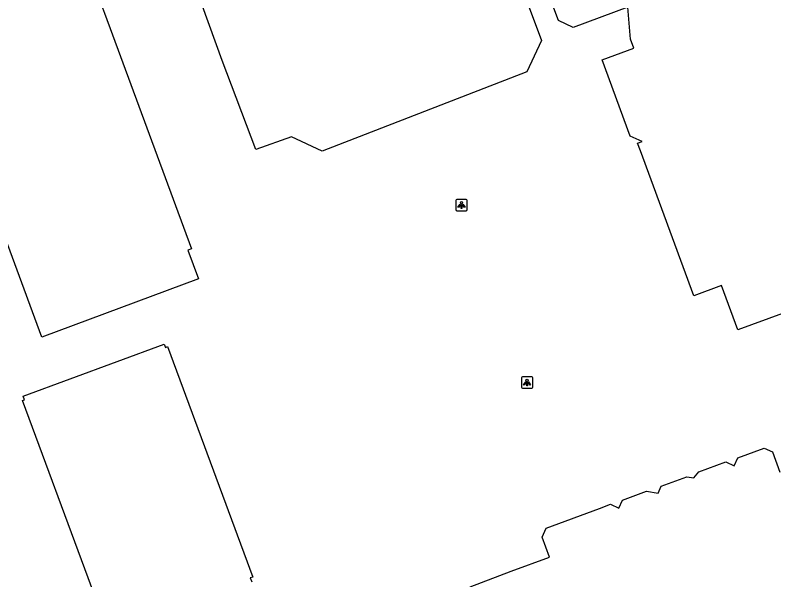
# Model space of a CAD drawing. Extents: x 160806 to 161707, y 383697 to 384148.
# Drawn here: x 161034.2 to 161101, y 383921.8 to 383971.5 of the extents above; entities that cross this region are included whole.
import ezdxf

# ---------------------------------------------------------------- set-up
doc = ezdxf.new("R2010")
doc.units = 0
doc.layers.add('IMGEO_Lichtpunt', color=7, linetype='Continuous')
doc.layers.add('IMGEO_Pand', color=7, linetype='Continuous')

msp = doc.modelspace()

# ---------------------------------------------------------------- linework, layer by layer
at = {"layer": 'IMGEO_Lichtpunt'}
for p, q in [((161072.985, 383955.169), (161072.985, 383954.362)), ((161072.985, 383955.169), (161072.985, 383954.362)), ((161073.887, 383955.264), (161073.079, 383955.264)), ((161073.887, 383955.264), (161073.079, 383955.264)), ((161073.981, 383954.362), (161073.981, 383955.169)), ((161073.981, 383954.362), (161073.981, 383955.169)), ((161073.079, 383954.268), (161073.887, 383954.268)), ((161073.079, 383954.268), (161073.887, 383954.268)), ((161078.765, 383939.545), (161078.765, 383938.738)), ((161078.765, 383939.545), (161078.765, 383938.738)), ((161079.667, 383939.64), (161078.859, 383939.64)), ((161079.667, 383939.64), (161078.859, 383939.64)), ((161079.761, 383938.738), (161079.761, 383939.545)), ((161079.761, 383938.738), (161079.761, 383939.545)), ((161078.859, 383938.644), (161079.667, 383938.644)), ((161078.859, 383938.644), (161079.667, 383938.644))]:
    msp.add_line(p, q, dxfattribs=at)
for points in [[(161073.359, 383954.833), (161073.398, 383954.805), (161073.21, 383954.543), (161073.172, 383954.57), (161073.359, 383954.833)], [(161073.461, 383954.785), (161073.508, 383954.785), (161073.508, 383954.463), (161073.461, 383954.463), (161073.461, 383954.785)], [(161073.571, 383954.805), (161073.609, 383954.832), (161073.796, 383954.57), (161073.757, 383954.542), (161073.571, 383954.805)], [(161079.139, 383939.209), (161079.178, 383939.181), (161078.99, 383938.919), (161078.952, 383938.946), (161079.139, 383939.209)], [(161079.241, 383939.161), (161079.288, 383939.161), (161079.288, 383938.839), (161079.241, 383938.839), (161079.241, 383939.161)], [(161079.351, 383939.181), (161079.389, 383939.208), (161079.576, 383938.946), (161079.537, 383938.918), (161079.351, 383939.181)]]:
    msp.add_lwpolyline(points, dxfattribs=at)
for centre in [(161073.484, 383954.967), (161079.264, 383939.343)]:
    msp.add_circle(centre, 0.0994, dxfattribs=at)
for centre, start, end in [((161073.079, 383955.169), 90, 180), ((161073.079, 383955.169), 90, 180), ((161073.887, 383955.169), 0, 90), ((161073.887, 383955.169), 0, 90), ((161073.079, 383954.362), 180, 270), ((161073.079, 383954.362), 180, 270), ((161073.887, 383954.362), 270, 0), ((161073.887, 383954.362), 270, 360), ((161078.859, 383939.545), 90, 180), ((161078.859, 383939.545), 90, 180), ((161079.667, 383939.545), 0, 90), ((161079.667, 383939.545), 0, 90), ((161078.859, 383938.738), 180, 270), ((161078.859, 383938.738), 180, 270), ((161079.667, 383938.738), 270, 0), ((161079.667, 383938.738), 270, 360)]:
    msp.add_arc(centre, 0.0946, start, end, dxfattribs=at)
at = {"layer": 'IMGEO_Pand'}
for points in [[(161036.521, 383943.129), (161029.163, 383963.05), (161028.394, 383965.13), (161027.43, 383967.74), (161027.703, 383967.834), (161024.49, 383976.502), (161023.739, 383978.541), (161027.95, 383981.197), (161027.654, 383981.66), (161027.121, 383982.495), (161029.428, 383983.968), (161029.967, 383983.13), (161030.253, 383982.685), (161033.788, 383984.963), (161035.788, 383986.213), (161039.555, 383976.079), (161040.298, 383976.355), (161041.681, 383972.596), (161042.034, 383971.666), (161049.712, 383950.913), (161049.393, 383950.795), (161050.333, 383948.273), (161036.521, 383943.129)], [(161106.884, 383947.107), (161097.811, 383943.794), (161096.394, 383947.689), (161093.935, 383946.784), (161089.243, 383959.541), (161088.989, 383960.21), (161089.4, 383960.366), (161088.341, 383960.814), (161085.868, 383967.537), (161088.671, 383968.566), (161088.381, 383969.366), (161088.121, 383972.173), (161083.322, 383970.394), (161082.015, 383971.009), (161080.801, 383974.286), (161078.917, 383973.592), (161080.52, 383969.246), (161079.25, 383966.494), (161061.198, 383959.507), (161058.517, 383960.756), (161055.383, 383959.639), (161052.414, 383967.479), (161050.66, 383972.267), (161051.661, 383972.634)], [(161042.332, 383917.257), (161040.599, 383921.947), (161034.831, 383937.553), (161035.008, 383937.618), (161034.889, 383937.94), (161047.3, 383942.527), (161047.408, 383942.236), (161047.599, 383942.307), (161055.094, 383922.025), (161054.873, 383921.943), (161055.004, 383921.59)], [(161074.242, 383921.174), (161077.873, 383922.527), (161081.227, 383923.776), (161080.576, 383925.525), (161080.941, 383926.324), (161085.627, 383928.069), (161086.612, 383928.436), (161087.35, 383928.099), (161087.67, 383928.798), (161089.793, 383929.589), (161090.806, 383929.418), (161091.076, 383930.01), (161093.331, 383930.85), (161093.962, 383930.744), (161094.401, 383931.275), (161096.758, 383932.153), (161097.499, 383931.815), (161097.815, 383932.507), (161100.135, 383933.371), (161100.88, 383933.031), (161101.538, 383931.265)]]:
    msp.add_lwpolyline(points, dxfattribs=at)

doc.saveas('drawing.dxf')
